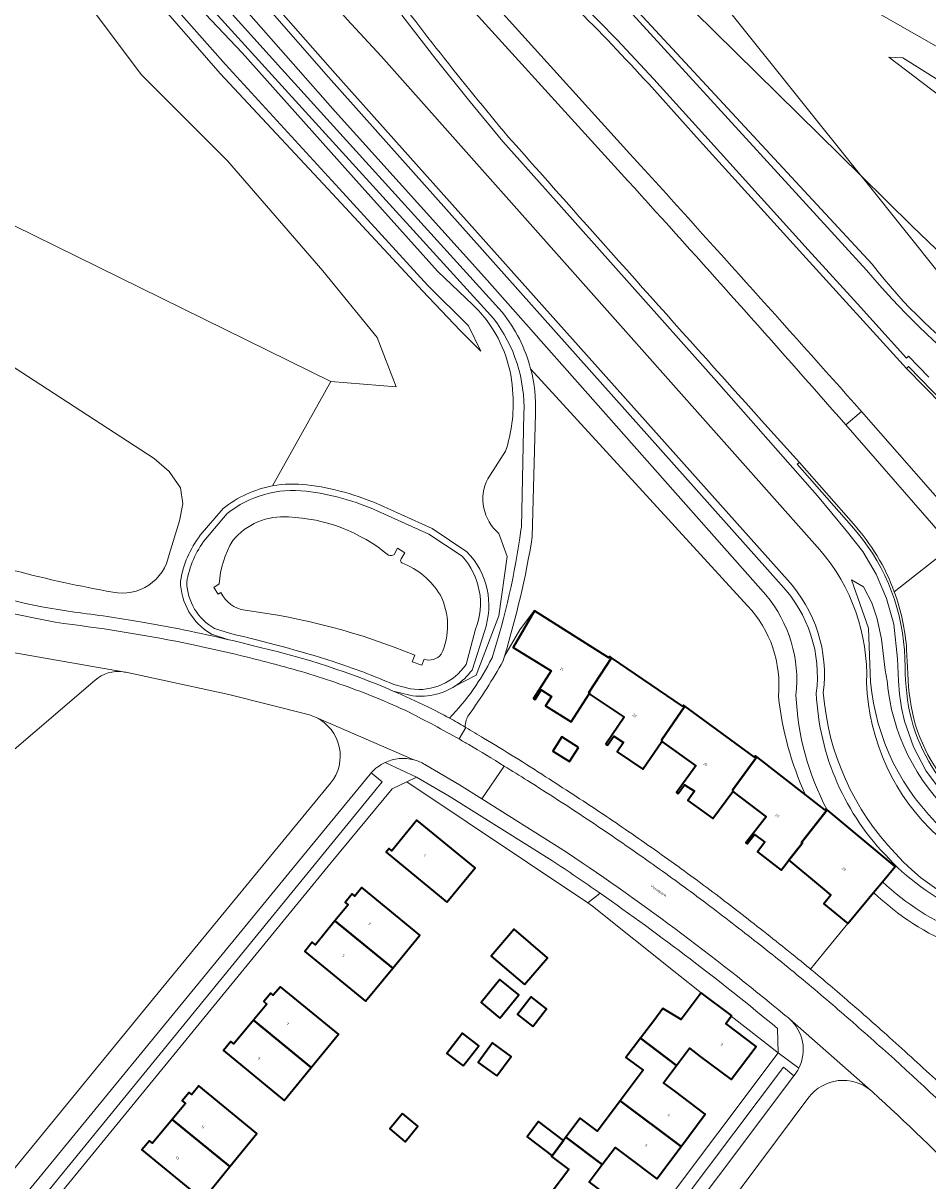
# Model space of a CAD drawing. Header units: metres. Extents: x 197700 to 204338, y 317132 to 325229.
# Tile 956 of 1056: x 198419 to 198546, y 321997 to 322159. Entities that reach past the tile are written whole.
import ezdxf
from ezdxf.enums import TextEntityAlignment as Align

# ---------------------------------------------------------------- set-up
doc = ezdxf.new("R2010")
doc.units = ezdxf.units.M
for name, color, linetype, lineweight in [('B-WE-GR-BEPLANTING_CULTUUR_BODEMBEDEKKER-GV', 90, 'Continuous', 18), ('B-WE-GR-BEPLANTING_CULTUUR_HEESTERS-GV', 90, 'Continuous', 18), ('B-WE-GR-BOS_GEMENGD-GV', 40, 'Continuous', 13), ('B-WE-GR-BOS_LOOF-GV', 40, 'Continuous', 13), ('B-WE-GR-GROENVOORZIENING-GV', 80, 'Continuous', 18), ('B-WE-GW-TALUD_KRUIN-G', 90, 'Continuous', 18), ('B-WE-IE-TERREINAFSCHEIDING_KUNSTMATIG_HEKWERK-G', 20, 'IE-TERREINAFSCHEIDING-KUNSTMATIG', 18), ('B-WE-OG-BEBOUWING-GV', 7, 'Continuous', 35), ('B-WE-OG-BEBOUWING-T18', 10, 'Continuous', 18), ('B-WE-OG-TERREIN_CULTUURSCHEIDING-GV', 7, 'Continuous', 18), ('B-WE-OG-TERREIN_ERF-GV', 7, 'Continuous', 18), ('B-WE-OG-TOPOGRAFIE-T18', 10, 'Continuous', 18), ('B-WE-OG-WATER-GV', 130, 'Continuous', 18), ('B-WE-OG-WATER_SLOOT-GV', 120, 'Continuous', 18), ('B-WE-VH-VERHARDING_ASFALT-GV', 252, 'Continuous', 18), ('B-WE-VH-VERHARDING_BETON-GV', 252, 'Continuous', 18), ('B-WE-VH-VERHARDING_BETONSTRAATSTEEN-GV', 252, 'Continuous', 18), ('B-WE-VH-VERHARDING_TEGEL-GV', 252, 'Continuous', 18)]:
    doc.layers.add(name, color=color, linetype=linetype, lineweight=lineweight)
doc.styles.add('NLCS-ISO-M200-T18', font='NLCS-ISO.ttf', dxfattribs={"height": 0.36})
doc.linetypes.add('IE-TERREINAFSCHEIDING-KUNSTMATIG', pattern='A,4,[82,NLCS.SHX,S=0.75,R=90,X=0,Y=0],4,-2', length=10)

msp = doc.modelspace()

# ---------------------------------------------------------------- linework, layer by layer
at = {"layer": 'B-WE-GR-BEPLANTING_CULTUUR_BODEMBEDEKKER-GV'}
for points in [[(198492.803, 322041.949), (198478.403, 322050.946), (198473.827, 322053.649), (198472.472, 322052.99)], [(198472.472, 322052.99), (198497.843, 322035.985), (198499.55, 322037.347)]]:
    msp.add_lwpolyline(points, dxfattribs=at)
msp.add_lwpolyline([(198499.55, 322037.347, 0.0054307), (198492.803, 322041.949)], format="xyb", dxfattribs=at)
at = {"layer": 'B-WE-GR-BEPLANTING_CULTUUR_HEESTERS-GV'}
for points in [[(198453.647, 322094.477, 0.1228486), (198446.701, 322091.293)], [(198447.263, 322090.59, -0.2015818), (198458.354, 322093.737)], [(198458.463, 322094.63, 0.0766478), (198453.647, 322094.477)], [(198458.354, 322093.737, -0.073719), (198468.419, 322090.95)], [(198468.783, 322091.773, 0.0737235), (198458.463, 322094.63)], [(198443.512, 322087.55, 0.1238209), (198440.731, 322081.111)], [(198441.619, 322080.967, -0.1237967), (198444.226, 322087.002)], [(198480.232, 322084.617, -0.2860495), (198482.091, 322074.378)], [(198483.345, 322074.076, 0.2851733), (198480.899, 322085.222)], [(198440.731, 322081.111, 0.2640568), (198445.071, 322073.7)], [(198445.513, 322074.484, -0.2639861), (198441.619, 322080.967)], [(198447.545, 322072.906, -0.0054343), (198451.883, 322071.839)], [(198462.136, 322069.857, 0.0180625), (198447.75, 322073.782)], [(198451.883, 322071.839, -0.0442116), (198470.567, 322065.714)], [(198470.646, 322066.622, 0.0224697), (198462.136, 322069.857)], [(198480.761, 322069.432, -0.2867835), (198472.994, 322066.012)], [(198479.274, 322066.435, 0.0914712), (198481.607, 322068.659)], [(198472.877, 322065.119, 0.1902917), (198479.274, 322066.435)], [(198524.413, 322018.399, 0.0208266), (198499.55, 322037.347)]]:
    msp.add_lwpolyline(points, format="xyb", dxfattribs=at)
for points in [[(198446.701, 322091.293), (198443.512, 322087.55)], [(198444.226, 322087.002), (198447.263, 322090.59)], [(198468.419, 322090.95), (198475.564, 322087.705), (198480.232, 322084.617)], [(198480.899, 322085.222), (198476.001, 322088.495), (198468.783, 322091.773)], [(198447.75, 322073.782), (198445.513, 322074.484)], [(198482.091, 322074.378), (198480.761, 322069.432)], [(198445.071, 322073.7), (198447.513, 322072.914), (198447.545, 322072.906)], [(198481.607, 322068.659), (198483.345, 322074.076)], [(198472.994, 322066.012), (198470.646, 322066.622)], [(198470.567, 322065.714), (198472.877, 322065.119)], [(198499.55, 322037.347), (198497.843, 322035.985), (198498.495, 322035.548), (198510.318, 322026.116), (198513.745, 322023.382), (198517.998, 322020.186), (198517.937, 322020.105)], [(198517.937, 322020.105), (198524.537, 322014.944), (198524.413, 322018.399)]]:
    msp.add_lwpolyline(points, dxfattribs=at)
at = {"layer": 'B-WE-GR-BOS_GEMENGD-GV'}
for points in [[(198453.647, 322094.477), (198461.816, 322109.106), (198411.357, 322133.969), (198399.774, 322139.479), (198397.982, 322136.568), (198386.737, 322142.02), (198384.029, 322143.493), (198347.468, 322168.139), (198332.886, 322178.084), (198316.845, 322188.911), (198303.303, 322198.157), (198298.791, 322194.308), (198351.605, 322153.399), (198354.187, 322151.551), (198366, 322143.942), (198385.588, 322131.74), (198437.038, 322098.306), (198439.144, 322096.501), (198440.732, 322094.231), (198441.072, 322091.961), (198440.618, 322089.578), (198439.134, 322084.872)], [(198439.134, 322084.872), (198440.618, 322089.578), (198441.072, 322091.961), (198440.732, 322094.231), (198439.144, 322096.501), (198437.038, 322098.306), (198385.588, 322131.74), (198366, 322143.942), (198354.187, 322151.551), (198351.605, 322153.399), (198298.791, 322194.308)], [(198443.512, 322087.55), (198446.701, 322091.293)], [(198447.513, 322072.914), (198445.071, 322073.7)]]:
    msp.add_lwpolyline(points, dxfattribs=at)
for points in [[(198446.701, 322091.293, -0.1228486), (198453.647, 322094.477)], [(198440.731, 322081.111, -0.1238209), (198443.512, 322087.55)], [(198404.135, 322086.67, 0.0401968), (198431.247, 322079.583)], [(198431.247, 322079.583, -0.0401968), (198404.135, 322086.67)], [(198431.247, 322079.583, 0.4183819), (198439.134, 322084.872)], [(198439.134, 322084.872, -0.4183819), (198431.247, 322079.583)], [(198407.924, 322081.194, 0.0516082), (198425.863, 322076.781)], [(198445.071, 322073.7, -0.2640568), (198440.731, 322081.111)], [(198425.863, 322076.781, -0.0113046), (198435.11, 322075.421)], [(198435.11, 322075.421, -0.0152821), (198447.513, 322072.914)]]:
    msp.add_lwpolyline(points, format="xyb", dxfattribs=at)
at = {"layer": 'B-WE-GR-BOS_LOOF-GV'}
msp.add_lwpolyline([(198483.764, 322244.082), (198482.157, 322241.313), (198477.191, 322231.778), (198473.784, 322225.237), (198472.444, 322222.97), (198470.177, 322219.933), (198468.29, 322217.732), (198498.674, 322184.338), (198533.706, 322163.574), (198573.66, 322140.723), (198631.536, 322113.277)], dxfattribs=at)
at = {"layer": 'B-WE-GR-GROENVOORZIENING-GV'}
for points in [[(198536.89, 322124.753), (198476.261, 322191.151)], [(198631.536, 322113.277), (198573.66, 322140.723), (198533.706, 322163.574), (198498.674, 322184.338), (198498.838, 322184.157), (198500, 322182.88), (198501.076, 322181.697), (198507.649, 322173.586), (198509.406, 322171.389), (198536.09, 322138.018), (198543.311, 322130.898), (198557.969, 322116.838)], [(198496.67, 322162.435), (198501.953, 322157.041), (198504.53, 322154.282), (198507.108, 322151.524), (198514.245, 322143.606), (198528.742, 322127.595), (198535.633, 322120.002), (198542.525, 322112.41), (198542.787, 322112.694), (198545.662, 322109.731)], [(198545.662, 322109.731), (198542.787, 322112.694), (198542.525, 322112.41), (198535.633, 322120.002), (198528.742, 322127.595), (198514.245, 322143.606), (198507.108, 322151.524), (198504.53, 322154.282), (198501.953, 322157.041), (198496.67, 322162.435)], [(198557.924, 322140.988), (198540.035, 322154.624), (198542.002, 322154.524), (198555.041, 322146.353)], [(198555.041, 322146.353), (198542.002, 322154.524), (198540.035, 322154.624), (198557.924, 322140.988)], [(198506.369, 322150.85), (198513.503, 322142.936), (198528.001, 322126.923), (198542.519, 322110.929), (198542.805, 322111.239), (198547.806, 322106.084)], [(198557.969, 322116.838), (198543.311, 322130.898), (198536.09, 322138.018), (198536.928, 322136.97), (198563.072, 322104.276)], [(198539.78, 322067.158), (198539.515, 322068.617), (198539.024, 322072.966), (198538.419, 322075.816), (198538.046, 322076.953), (198537.674, 322078.091), (198536.489, 322080.322), (198534.798, 322081.329), (198537.2, 322074.534), (198537.486, 322066.973)]]:
    msp.add_lwpolyline(points, dxfattribs=at)
for points in [[(198485.06, 322172.104, -0.0234711), (198506.369, 322150.85)], [(198552.45, 322109.648, -0.0511005), (198536.89, 322124.753)], [(198537.486, 322066.973, 0.1866832), (198547.707, 322046.259)], [(198549.209, 322048.069, -0.186674), (198539.78, 322067.158)]]:
    msp.add_lwpolyline(points, format="xyb", dxfattribs=at)
at = {"layer": 'B-WE-GW-TALUD_KRUIN-G'}
for points in [[(198481.72, 322119.88), (198476.753, 322124.615), (198464.985, 322137.735), (198449.38, 322155.196), (198433.034, 322172.498), (198423.446, 322182.692), (198408.356, 322198.901), (198402.999, 322203.226)], [(198537.688, 322125.576), (198472.771, 322195.681)], [(198480.553, 322192.776), (198536.09, 322138.018)], [(198439.068, 322178.492), (198440.808, 322176.461), (198449.141, 322167.535), (198453.422, 322162.542), (198462.405, 322152.324), (198525.828, 322081.307)], [(198483.805, 322095.485), (198486.31, 322099.372)], [(198479.274, 322066.435), (198482.172, 322067.917), (198485.372, 322076.24), (198486.513, 322084.57), (198485.378, 322087.81)]]:
    msp.add_lwpolyline(points, dxfattribs=at)
for points in [[(198553.219, 322110.587, -0.0730004), (198537.688, 322125.576)], [(198483.806, 322117.499, 0.0435964), (198481.72, 322119.88)], [(198487.322, 322107.329, 0.1510012), (198483.806, 322117.499)], [(198486.31, 322099.372, 0.0972816), (198487.322, 322107.329)], [(198485.378, 322087.81, -0.3476046), (198483.805, 322095.485)], [(198525.828, 322081.307, -0.2219305), (198530.847, 322065.506)], [(198530.847, 322065.506, 0.173586), (198540.963, 322042.912)], [(198540.963, 322042.912, 0.2182237), (198563.852, 322032.981)]]:
    msp.add_lwpolyline(points, format="xyb", dxfattribs=at)
at = {"layer": 'B-WE-IE-TERREINAFSCHEIDING_KUNSTMATIG_HEKWERK-G'}
msp.add_lwpolyline([(198476.261, 322191.151), (198536.89, 322124.753)], dxfattribs=at)
msp.add_lwpolyline([(198536.89, 322124.753, 0.0511005), (198552.45, 322109.648)], format="xyb", dxfattribs=at)
at = {"layer": 'B-WE-OG-BEBOUWING-GV'}
for points in [[(198498.045, 322065.336), (198498.098, 322065.419), (198497.985, 322065.491), (198501.135, 322070.389), (198500.921, 322070.535), (198500.784, 322070.353), (198490.371, 322076.979), (198487.356, 322071.808), (198492.683, 322068.539), (198490.229, 322064.675), (198490.457, 322064.533), (198491.308, 322065.87), (198492.724, 322064.965), (198491.883, 322063.641), (198495.515, 322061.371)], [(198498.098, 322065.419), (198498.045, 322065.336), (198502.914, 322062.04), (198500.385, 322058.236), (198500.589, 322058.098), (198501.48, 322059.403), (198502.83, 322058.498), (198501.956, 322057.176), (198505.547, 322054.753), (198508.206, 322058.633), (198508.272, 322058.73), (198508.165, 322058.803), (198511.444, 322063.601), (198511.241, 322063.749), (198511.11, 322063.579), (198501.135, 322070.389), (198497.985, 322065.491)], [(198508.272, 322058.73), (198508.206, 322058.633), (198512.967, 322055.204), (198510.275, 322051.495), (198510.501, 322051.333), (198511.41, 322052.564), (198512.779, 322051.652), (198511.846, 322050.368), (198515.374, 322047.839), (198518.166, 322051.624), (198518.228, 322051.709), (198518.102, 322051.802), (198521.538, 322056.494), (198521.358, 322056.635), (198521.221, 322056.458), (198511.444, 322063.601), (198508.165, 322058.803)], [(198496.509, 322057.775), (198494.172, 322059.267), (198492.917, 322057.299), (198495.254, 322055.808)], [(198528.322, 322051.18), (198521.538, 322056.494), (198518.102, 322051.802), (198518.228, 322051.709), (198518.166, 322051.624), (198522.823, 322048.077), (198519.997, 322044.439), (198520.195, 322044.285), (198521.224, 322045.61), (198522.646, 322044.506), (198521.617, 322043.181), (198524.928, 322040.609), (198525.262, 322041.029), (198526.021, 322041.984), (198527.853, 322044.29), (198527.925, 322044.38), (198527.793, 322044.484), (198531.368, 322049.059), (198531.186, 322049.211), (198531.043, 322049.049)], [(198534.265, 322033.086), (198537.904, 322037.457), (198539.135, 322038.935), (198540.929, 322041.089), (198531.368, 322049.059), (198527.793, 322044.484), (198527.925, 322044.38), (198527.853, 322044.29), (198526.021, 322041.984), (198530.449, 322038.278), (198531.896, 322037.067), (198530.902, 322035.869)], [(198478.086, 322036.113), (198482.03, 322040.924), (198473.881, 322047.603), (198470.353, 322043.313), (198469.997, 322043.603), (198469.584, 322043.11)], [(198470.485, 322026.841), (198474.294, 322031.481), (198466.152, 322038.16), (198465.159, 322036.944), (198464.786, 322037.258), (198463.812, 322036.065), (198464.255, 322035.717), (198462.394, 322033.457)], [(198470.485, 322026.841), (198462.394, 322033.457), (198459.647, 322030.123), (198459.218, 322030.465), (198458.171, 322029.182), (198466.677, 322022.201)], [(198488.979, 322024.535), (198492.188, 322028.303), (198487.504, 322032.291), (198484.296, 322028.523)], [(198459.064, 322012.927), (198462.865, 322017.567), (198454.735, 322024.244), (198453.727, 322023.041), (198453.381, 322023.33), (198452.41, 322022.145), (198452.851, 322021.786), (198450.984, 322019.533)], [(198485.526, 322019.846), (198488.174, 322023.112), (198485.514, 322025.27), (198482.866, 322022.004)], [(198490.127, 322018.669), (198492.057, 322021.161), (198489.913, 322022.822), (198487.983, 322020.33)], [(198517.937, 322020.105), (198517.998, 322020.186), (198513.745, 322023.382), (198510.921, 322019.626), (198508.371, 322021.162), (198507.084, 322019.458), (198505.229, 322017.002), (198510.264, 322013.202), (198512.083, 322015.613), (198513.608, 322014.466), (198517.942, 322011.208), (198521.439, 322015.861), (198517.163, 322019.075)], [(198459.064, 322012.927), (198450.984, 322019.533), (198448.229, 322016.206), (198447.806, 322016.551), (198446.756, 322015.277), (198455.262, 322008.286)], [(198480.367, 322013.13), (198482.549, 322015.94), (198480.279, 322017.703), (198478.097, 322014.893)], [(198485.094, 322011.733), (198487.071, 322014.46), (198484.461, 322016.352), (198482.484, 322013.624)], [(198510.264, 322013.202), (198505.229, 322017.002), (198503.184, 322014.295), (198505.599, 322012.519), (198502.373, 322008.217), (198510.913, 322001.844), (198514.301, 322006.384), (198509.978, 322009.627), (198508.438, 322010.782)], [(198439.566, 322005.618), (198447.652, 321999.007), (198451.451, 322003.648), (198443.322, 322010.321), (198442.336, 322009.108), (198441.973, 322009.403), (198440.995, 322008.221), (198441.424, 322007.862)], [(198510.913, 322001.844), (198502.373, 322008.217), (198499.184, 322003.967), (198496.77, 322005.781), (198494.771, 322003.121), (198499.851, 321999.287), (198501.674, 322001.702), (198503.164, 322000.582), (198507.525, 321997.304)], [(198471.84, 322006.463), (198470.06, 322004.292), (198472.239, 322002.506), (198474.019, 322004.677)], [(198439.566, 322005.618), (198436.805, 322002.284), (198436.391, 322002.628), (198435.336, 322001.347), (198443.852, 321994.366), (198447.652, 321999.007)], [(198492.83, 322000.537), (198494.449, 322002.693), (198490.934, 322005.333), (198489.315, 322003.178)], [(198491.958, 321994.335), (198500.466, 321987.936), (198503.884, 321992.48), (198499.535, 321995.742), (198498.028, 321996.872), (198499.851, 321999.287), (198494.771, 322003.121), (198494.449, 322002.693), (198492.83, 322000.537), (198492.763, 322000.448), (198495.186, 321998.625)]]:
    msp.add_lwpolyline(points, close=True, dxfattribs=at)
at = {"layer": 'B-WE-OG-TERREIN_CULTUURSCHEIDING-GV'}
for points in [[(198266.581, 322398.136), (198348.031, 322308.44), (198445.958, 322200.599), (198448.583, 322197.707), (198503.45, 322137.286)], [(198503.744, 322141.065), (198450.731, 322199.656), (198448.112, 322202.551), (198421.55, 322231.907), (198350.259, 322310.462), (198295.377, 322370.935)], [(198359.374, 322235.467), (198360.065, 322234.527), (198354.662, 322230.587), (198354.593, 322230.536), (198366.349, 322212.787), (198370.25, 322206.813), (198335.797, 322183.515), (198329.281, 322188.035), (198325.774, 322185.693), (198337.572, 322178.553), (198378.809, 322149.451), (198399.774, 322139.479), (198411.357, 322133.969), (198461.816, 322109.106), (198470.992, 322108.383), (198468.302, 322115.275), (198460.713, 322124.645), (198447.325, 322140.085), (198435.263, 322152.121), (198421.429, 322170.614), (198396.971, 322200.609)], [(198396.971, 322200.609), (198421.429, 322170.614), (198435.263, 322152.121), (198447.325, 322140.085), (198460.713, 322124.645), (198468.302, 322115.275), (198470.992, 322108.383), (198461.816, 322109.106), (198453.647, 322094.477)], [(198472.771, 322195.681), (198537.688, 322125.576)], [(198537.688, 322125.576), (198472.771, 322195.681)], [(198563.072, 322104.276), (198536.928, 322136.97), (198536.09, 322138.018), (198480.553, 322192.776)], [(198480.553, 322192.776), (198536.09, 322138.018), (198509.406, 322171.389)], [(198476.261, 322191.151), (198536.89, 322124.753)], [(198484.644, 322117.933), (198428.086, 322180.193)], [(198429.887, 322180.748), (198454.913, 322152.99), (198485.817, 322118.855)], [(198439.068, 322178.492), (198440.808, 322176.461), (198449.141, 322167.535), (198453.422, 322162.542), (198462.405, 322152.324), (198525.828, 322081.307)], [(198524.93, 322080.612), (198461.495, 322151.806), (198452.953, 322161.57), (198448.424, 322166.577), (198439.846, 322175.389), (198440.808, 322176.461), (198439.068, 322178.492)], [(198447.04, 322179.599), (198464.097, 322159.875), (198468.878, 322154.771), (198530.37, 322085.508)], [(198530.37, 322085.508), (198468.878, 322154.771), (198464.097, 322159.875), (198447.04, 322179.599)], [(198525.828, 322081.307), (198462.405, 322152.324), (198453.422, 322162.542), (198449.141, 322167.535), (198440.808, 322176.461), (198439.846, 322175.389), (198448.424, 322166.577), (198452.953, 322161.57), (198461.495, 322151.806), (198524.93, 322080.612)], [(198522.813, 322079.203), (198483.35, 322123.778), (198462.421, 322146.968), (198449.597, 322161.543), (198437.249, 322175.531), (198437.79, 322176.063)], [(198437.79, 322176.063), (198437.249, 322175.531), (198449.597, 322161.543), (198462.421, 322146.968), (198483.35, 322123.778), (198522.813, 322079.203)], [(198430.956, 322171.788), (198447.065, 322153.577), (198463.002, 322136.187), (198475.394, 322122.579), (198481.116, 322116.928), (198482.818, 322113.399), (198479.946, 322116.263), (198474.674, 322121.85), (198462.035, 322135.438), (198446.282, 322152.298), (198429.993, 322171.057)], [(198429.993, 322171.057), (198446.282, 322152.298), (198462.035, 322135.438), (198474.674, 322121.85), (198479.946, 322116.263), (198482.818, 322113.399), (198481.116, 322116.928), (198475.394, 322122.579), (198463.002, 322136.187), (198447.065, 322153.577), (198430.956, 322171.788)], [(198481.72, 322119.88), (198476.753, 322124.615), (198464.985, 322137.735), (198449.38, 322155.196), (198433.034, 322172.498)], [(198433.034, 322172.498), (198449.38, 322155.196), (198464.985, 322137.735), (198476.753, 322124.615), (198481.72, 322119.88)], [(198548.713, 322049.881), (198545.283, 322054.487), (198543.488, 322057.87), (198542.226, 322061.485), (198541.83, 322063.371), (198541.69, 322064.313), (198541.549, 322065.254), (198541.379, 322067.149), (198541.27, 322070.233), (198540.714, 322075.097), (198539.723, 322078.68), (198538.266, 322082.1), (198536.368, 322085.296), (198534.062, 322088.216), (198530.051, 322093.068), (198515.524, 322109.6), (198503.663, 322122.857), (198491.839, 322136.146), (198485.935, 322142.798), (198481.107, 322148.637), (198476.39, 322154.533), (198471.768, 322160.504)], [(198471.768, 322160.504), (198476.39, 322154.533), (198481.107, 322148.637), (198485.935, 322142.798), (198491.839, 322136.146), (198503.663, 322122.857), (198515.524, 322109.6), (198530.051, 322093.068), (198534.062, 322088.216), (198536.368, 322085.296), (198538.266, 322082.1), (198539.723, 322078.68), (198540.714, 322075.097), (198541.27, 322070.233), (198541.379, 322067.149), (198541.549, 322065.254), (198541.69, 322064.313), (198541.83, 322063.371), (198542.226, 322061.485), (198543.488, 322057.87), (198545.283, 322054.487), (198548.713, 322049.881)], [(198520.223, 322077.681), (198489.825, 322110.918)], [(198489.825, 322110.918), (198520.223, 322077.681)], [(198488.464, 322088.308), (198488.521, 322088.698), (198488.887, 322104.636)], [(198490.509, 322104.626), (198490.058, 322087.345)], [(198534.806, 322088.884), (198527.193, 322097.527), (198527.522, 322097.772), (198522.206, 322103.648)], [(198534.008, 322103.05), (198536.226, 322104.909)], [(198483.805, 322095.485), (198486.31, 322099.372)], [(198486.31, 322099.372), (198483.805, 322095.485)], [(198468.783, 322091.773), (198476.001, 322088.495), (198480.899, 322085.222)], [(198479.274, 322066.435), (198482.172, 322067.917), (198485.372, 322076.24), (198486.513, 322084.57), (198485.378, 322087.81)], [(198485.378, 322087.81), (198486.513, 322084.57), (198485.372, 322076.24), (198482.172, 322067.917), (198479.274, 322066.435)], [(198537.486, 322066.973), (198537.2, 322074.534), (198534.798, 322081.329), (198536.489, 322080.322), (198537.674, 322078.091), (198538.046, 322076.953), (198538.419, 322075.816), (198539.024, 322072.966), (198539.515, 322068.617), (198539.78, 322067.158)], [(198486.166, 322070.623), (198488.326, 322074.3), (198490.245, 322076.874), (198490.371, 322076.979), (198500.784, 322070.353), (198500.921, 322070.535), (198501.135, 322070.389), (198511.11, 322063.579), (198511.241, 322063.749), (198511.444, 322063.601), (198521.221, 322056.458), (198521.358, 322056.635), (198521.538, 322056.494), (198528.322, 322051.18)], [(198483.345, 322074.076), (198481.607, 322068.659)], [(198542.319, 322069.073), (198542.22, 322071.47)], [(198458.808, 322062.358), (198447.525, 322065.243), (198433.064, 322068.34)], [(198428.765, 322067.248), (198386.747, 322031.266), (198382.136, 322027.284)], [(198472.877, 322065.119), (198470.567, 322065.714)], [(198412.937, 321993.287), (198436.933, 322022.566), (198461.768, 322052.791)], [(198528.322, 322051.18), (198531.043, 322049.049), (198531.186, 322049.211), (198531.368, 322049.059)], [(198531.368, 322049.059), (198540.929, 322041.089), (198539.135, 322038.935)], [(198539.135, 322038.935), (198537.904, 322037.457)], [(198537.904, 322037.457), (198534.265, 322033.086), (198530.897, 322028.959), (198529.062, 322026.71)], [(198528.84, 322008.733), (198512.462, 321986.837)]]:
    msp.add_lwpolyline(points, dxfattribs=at)
for points in [[(198486.684, 322143.461, -0.0161615), (198468.045, 322167.148)], [(198522.206, 322103.648, -0.0020047), (198486.684, 322143.461)], [(198536.226, 322104.909, 0.0026518), (198503.744, 322141.065)], [(198503.45, 322137.286, -0.0038582), (198534.008, 322103.05)], [(198536.89, 322124.753, 0.0511005), (198552.45, 322109.648)], [(198537.688, 322125.576, 0.0730004), (198553.219, 322110.587)], [(198553.219, 322110.587, -0.0730004), (198537.688, 322125.576)], [(198483.806, 322117.499, 0.0435964), (198481.72, 322119.88)], [(198481.72, 322119.88, -0.0435964), (198483.806, 322117.499)], [(198485.817, 322118.855, -0.1054734), (198489.825, 322110.918)], [(198487.322, 322107.329, 0.1510012), (198483.806, 322117.499)], [(198483.806, 322117.499, -0.1510012), (198487.322, 322107.329)], [(198488.887, 322104.636, 0.172703), (198484.644, 322117.933)], [(198489.825, 322110.918, -0.0746794), (198490.509, 322104.626)], [(198486.31, 322099.372, 0.0972816), (198487.322, 322107.329)], [(198487.322, 322107.329, -0.0972816), (198486.31, 322099.372)], [(198485.378, 322087.81, -0.3476046), (198483.805, 322095.485)], [(198483.805, 322095.485, 0.3476046), (198485.378, 322087.81)], [(198453.647, 322094.477, -0.0766478), (198458.463, 322094.63)], [(198458.463, 322094.63, -0.0737235), (198468.783, 322091.773)], [(198542.22, 322071.47, 0.1677952), (198534.806, 322088.884)], [(198484.413, 322070.371, 0.0433604), (198488.464, 322088.308)], [(198490.058, 322087.345, -0.0330305), (198486.166, 322070.623)], [(198480.899, 322085.222, -0.2851733), (198483.345, 322074.076)], [(198530.37, 322085.508, -0.1888538), (198536.92, 322066.901)], [(198536.92, 322066.901, 0.1888538), (198530.37, 322085.508)], [(198530.847, 322065.506, 0.2219305), (198525.828, 322081.307)], [(198525.828, 322081.307, -0.2219305), (198530.847, 322065.506)], [(198527.018, 322065.127, 0.2026272), (198522.813, 322079.203)], [(198522.813, 322079.203, -0.2026272), (198527.018, 322065.127)], [(198524.93, 322080.612, -0.225702), (198529.864, 322065.401)], [(198529.864, 322065.401, 0.225702), (198524.93, 322080.612)], [(198524.548, 322064.941, 0.2172056), (198520.223, 322077.681)], [(198520.223, 322077.681, -0.2172056), (198524.548, 322064.941)], [(198478.444, 322061.908, 0.0754576), (198484.413, 322070.371)], [(198432.697, 322068.404, 0.2141716), (198428.765, 322067.248)], [(198433.064, 322068.34, 0.0216162), (198432.697, 322068.404)], [(198481.607, 322068.659, -0.0914712), (198479.274, 322066.435)], [(198543.192, 322061.742, -0.0585172), (198542.319, 322069.073)], [(198479.274, 322066.435, -0.1902917), (198472.877, 322065.119)], [(198536.92, 322066.901, 0.2015589), (198546.939, 322045.303)], [(198546.939, 322045.303, -0.2015589), (198536.92, 322066.901)], [(198547.707, 322046.259, -0.1866832), (198537.486, 322066.973)], [(198539.78, 322067.158, 0.186674), (198549.209, 322048.069)], [(198470.567, 322065.714, -0.0118853), (198475.404, 322063.501)], [(198528.322, 322051.18, -0.0783014), (198524.548, 322064.941)], [(198524.548, 322064.941, 0.0783014), (198528.322, 322051.18)], [(198531.368, 322049.059, -0.1108655), (198527.018, 322065.127)], [(198527.018, 322065.127, 0.1108655), (198531.368, 322049.059)], [(198529.864, 322065.401, 0.1864035), (198540.078, 322042.174)], [(198540.078, 322042.174, -0.1864035), (198529.864, 322065.401)], [(198540.963, 322042.912, -0.173586), (198530.847, 322065.506)], [(198530.847, 322065.506, 0.173586), (198540.963, 322042.912)], [(198475.404, 322063.501, -0.0093529), (198478.444, 322061.908)], [(198459.767, 322061.988, 0.0426739), (198458.808, 322062.358)], [(198461.768, 322052.791, 0.4843456), (198459.767, 322061.988)], [(198550.942, 322049.49, -0.1532837), (198543.192, 322061.742)], [(198540.078, 322042.174, 0.2093792), (198563.897, 322032.075)], [(198563.897, 322032.075, -0.2093792), (198540.078, 322042.174)], [(198563.852, 322032.981, -0.2182237), (198540.963, 322042.912)], [(198540.963, 322042.912, 0.2182237), (198563.852, 322032.981)], [(198563.313, 322028.81, -0.1763175), (198539.135, 322038.935)], [(198539.135, 322038.935, 0.1763175), (198563.313, 322028.81)], [(198563.168, 322027.021, -0.1866795), (198537.904, 322037.457)], [(198537.904, 322037.457, 0.1866795), (198563.168, 322027.021)], [(198529.062, 322026.71, -0.0058705), (198534.497, 322022.092)], [(198534.497, 322022.092, -0.0056277), (198540.998, 322016.346)], [(198540.998, 322016.346, -0.0049539), (198547.837, 322010.062)], [(198537.454, 322009.747, 0.4239354), (198528.84, 322008.733)], [(198537.756, 322009.483, 0.0168824), (198537.454, 322009.747)], [(198551.439, 321996.31, 0.0118451), (198537.756, 322009.483)]]:
    msp.add_lwpolyline(points, format="xyb", dxfattribs=at)
at = {"layer": 'B-WE-OG-TERREIN_ERF-GV'}
for points in [[(198529.062, 322026.71), (198530.897, 322028.959), (198534.265, 322033.086), (198530.902, 322035.869), (198531.896, 322037.067), (198530.449, 322038.278), (198526.021, 322041.984), (198525.262, 322041.029), (198524.928, 322040.609), (198521.617, 322043.181), (198522.646, 322044.506), (198521.224, 322045.61), (198520.195, 322044.285), (198519.997, 322044.439), (198522.823, 322048.077), (198518.166, 322051.624), (198515.374, 322047.839), (198511.846, 322050.368), (198512.779, 322051.652), (198511.41, 322052.564), (198510.501, 322051.333), (198510.275, 322051.495), (198512.967, 322055.204), (198508.206, 322058.633), (198505.547, 322054.753), (198501.956, 322057.176), (198502.83, 322058.498), (198501.48, 322059.403), (198500.589, 322058.098), (198500.385, 322058.236), (198502.914, 322062.04), (198498.045, 322065.336), (198495.515, 322061.371), (198491.883, 322063.641), (198492.724, 322064.965), (198491.308, 322065.87), (198490.457, 322064.533), (198490.229, 322064.675), (198492.683, 322068.539), (198487.356, 322071.808), (198490.371, 322076.979), (198490.245, 322076.874), (198488.326, 322074.3), (198486.166, 322070.623), (198485.955, 322069.936)], [(198480.644, 322060.66), (198480.733, 322060.608)], [(198491.958, 321994.335), (198495.186, 321998.625), (198492.763, 322000.448), (198492.83, 322000.537), (198489.315, 322003.178), (198490.934, 322005.333), (198494.449, 322002.693), (198494.771, 322003.121), (198496.77, 322005.781), (198499.184, 322003.967), (198502.373, 322008.217), (198505.599, 322012.519), (198503.184, 322014.295), (198505.229, 322017.002), (198507.084, 322019.458), (198508.371, 322021.162), (198510.921, 322019.626), (198513.745, 322023.382), (198510.318, 322026.116), (198498.495, 322035.548), (198497.843, 322035.985), (198472.472, 322052.99), (198470.401, 322051.984), (198461.877, 322041.639), (198421.703, 321992.594)], [(198456.736, 321924.639), (198524.537, 322014.944), (198517.937, 322020.105), (198517.163, 322019.075), (198521.439, 322015.861), (198517.942, 322011.208), (198513.608, 322014.466), (198512.083, 322015.613), (198510.264, 322013.202), (198508.438, 322010.782), (198509.978, 322009.627), (198514.301, 322006.384), (198510.913, 322001.844), (198507.525, 321997.304), (198503.164, 322000.582), (198501.674, 322001.702), (198499.851, 321999.287), (198498.028, 321996.872)]]:
    msp.add_lwpolyline(points, dxfattribs=at)
for points in [[(198485.955, 322069.936, -0.0303588), (198481.138, 322062.356)], [(198480.793, 322061.64, 0.0826053), (198480.644, 322060.66)], [(198481.138, 322062.356, 0.0663818), (198480.793, 322061.64)], [(198480.733, 322060.608, -0.0080582), (198483.225, 322059.091)], [(198483.225, 322059.091, -0.0113293), (198491.919, 322053.689)], [(198491.919, 322053.689, -0.0050356), (198499.537, 322048.728)], [(198499.537, 322048.728, -0.0061796), (198506.714, 322043.794)], [(198506.714, 322043.794, -0.0058903), (198514.121, 322038.444)], [(198514.121, 322038.444, -0.0065297), (198520.71, 322033.395)], [(198520.71, 322033.395, -0.0046684), (198527.725, 322027.813)], [(198527.725, 322027.813, -0.0013907), (198529.062, 322026.71)]]:
    msp.add_lwpolyline(points, format="xyb", dxfattribs=at)
for points in [[(198496.509, 322057.775), (198495.254, 322055.808), (198492.917, 322057.299), (198494.172, 322059.267)], [(198473.881, 322047.603), (198482.03, 322040.924), (198478.086, 322036.113), (198469.584, 322043.11), (198469.997, 322043.603), (198470.353, 322043.313)], [(198459.218, 322030.465), (198459.647, 322030.123), (198462.394, 322033.457), (198464.255, 322035.717), (198463.812, 322036.065), (198464.786, 322037.258), (198465.159, 322036.944), (198466.152, 322038.16), (198474.294, 322031.481), (198470.485, 322026.841), (198466.677, 322022.201), (198458.171, 322029.182)], [(198492.188, 322028.303), (198488.979, 322024.535), (198484.296, 322028.523), (198487.504, 322032.291)], [(198447.806, 322016.551), (198448.229, 322016.206), (198450.984, 322019.533), (198452.851, 322021.786), (198452.41, 322022.145), (198453.381, 322023.33), (198453.727, 322023.041), (198454.735, 322024.244), (198462.865, 322017.567), (198459.064, 322012.927), (198455.262, 322008.286), (198446.756, 322015.277)], [(198485.526, 322019.846), (198482.866, 322022.004), (198485.514, 322025.27), (198488.174, 322023.112)], [(198492.057, 322021.161), (198490.127, 322018.669), (198487.983, 322020.33), (198489.913, 322022.822)], [(198480.367, 322013.13), (198478.097, 322014.893), (198480.279, 322017.703), (198482.549, 322015.94)], [(198485.094, 322011.733), (198482.484, 322013.624), (198484.461, 322016.352), (198487.071, 322014.46)], [(198447.652, 321999.007), (198443.852, 321994.366), (198435.336, 322001.347), (198436.391, 322002.628), (198436.805, 322002.284), (198439.566, 322005.618), (198441.424, 322007.862), (198440.995, 322008.221), (198441.973, 322009.403), (198442.336, 322009.108), (198443.322, 322010.321), (198451.451, 322003.648)], [(198471.84, 322006.463), (198474.019, 322004.677), (198472.239, 322002.506), (198470.06, 322004.292)]]:
    msp.add_lwpolyline(points, close=True, dxfattribs=at)
at = {"layer": 'B-WE-OG-WATER-GV'}
for points in [[(198455.891, 322090.13, 0.2422621), (198448.064, 322086.827)], [(198469.91, 322084.75, 0.1633251), (198455.891, 322090.13)], [(198448.064, 322086.827, 0.1128479), (198446.142, 322080.73)], [(198470.67, 322084.864, -0.2558263), (198469.91, 322084.75)], [(198471.77, 322083.694, -0.4648447), (198471.685, 322084.252)], [(198477.168, 322079.151, 0.1676518), (198471.77, 322083.694)], [(198446.403, 322079.541, 0.2549674), (198449.794, 322077.043)], [(198477.287, 322070.868, 0.2290126), (198477.168, 322079.151)], [(198449.794, 322077.043, -0.0670687), (198473.565, 322070.726)], [(198474.875, 322070.165, 0.3140966), (198477.287, 322070.868)]]:
    msp.add_lwpolyline(points, format="xyb", dxfattribs=at)
for points in [[(198471.685, 322084.252), (198472.201, 322085.108), (198471.168, 322085.731), (198470.67, 322084.864)], [(198446.142, 322080.73), (198445.396, 322080.22), (198446.033, 322079.288), (198446.403, 322079.541)], [(198473.565, 322070.726), (198473.226, 322069.823), (198474.559, 322069.323), (198474.875, 322070.165)]]:
    msp.add_lwpolyline(points, dxfattribs=at)
at = {"layer": 'B-WE-OG-WATER_SLOOT-GV'}
for points in [[(198458.354, 322093.737, 0.2015818), (198447.263, 322090.59)], [(198468.419, 322090.95, 0.073719), (198458.354, 322093.737)], [(198448.064, 322086.827, -0.2422621), (198455.891, 322090.13)], [(198455.891, 322090.13, -0.1633251), (198469.91, 322084.75)], [(198444.226, 322087.002, 0.1237967), (198441.619, 322080.967)], [(198446.142, 322080.73, -0.1128479), (198448.064, 322086.827)], [(198469.91, 322084.75, 0.2558263), (198470.67, 322084.864)], [(198471.685, 322084.252, 0.4648447), (198471.77, 322083.694)], [(198482.091, 322074.378, 0.2860495), (198480.232, 322084.617)], [(198471.77, 322083.694, -0.1676518), (198477.168, 322079.151)], [(198441.619, 322080.967, 0.2639861), (198445.513, 322074.484)], [(198449.794, 322077.043, -0.2549674), (198446.403, 322079.541)], [(198477.168, 322079.151, -0.2290126), (198477.287, 322070.868)], [(198473.565, 322070.726, 0.0670687), (198449.794, 322077.043)], [(198447.75, 322073.782, -0.0180625), (198462.136, 322069.857)], [(198462.136, 322069.857, -0.0224697), (198470.646, 322066.622)], [(198472.994, 322066.012, 0.2867835), (198480.761, 322069.432)], [(198477.287, 322070.868, -0.3140966), (198474.875, 322070.165)]]:
    msp.add_lwpolyline(points, format="xyb", dxfattribs=at)
for points in [[(198447.263, 322090.59), (198444.226, 322087.002)], [(198480.232, 322084.617), (198475.564, 322087.705), (198468.419, 322090.95)], [(198470.67, 322084.864), (198471.168, 322085.731)], [(198471.168, 322085.731), (198472.201, 322085.108), (198471.685, 322084.252)], [(198446.403, 322079.541), (198446.033, 322079.288), (198445.396, 322080.22), (198446.142, 322080.73)], [(198445.513, 322074.484), (198447.75, 322073.782)], [(198480.761, 322069.432), (198482.091, 322074.378)], [(198474.875, 322070.165), (198474.559, 322069.323), (198473.226, 322069.823), (198473.565, 322070.726)], [(198470.646, 322066.622), (198472.994, 322066.012)]]:
    msp.add_lwpolyline(points, dxfattribs=at)
at = {"layer": 'B-WE-VH-VERHARDING_ASFALT-GV'}
for points in [[(198470.276, 322186.247), (198454.739, 322203.293), (198452.111, 322206.176), (198425.934, 322234.895), (198354.147, 322313.99), (198350.259, 322310.462), (198421.55, 322231.907), (198448.112, 322202.551), (198450.731, 322199.656), (198503.744, 322141.065)], [(198503.45, 322137.286), (198448.583, 322197.707), (198445.958, 322200.599), (198348.031, 322308.44), (198344.095, 322304.865), (198437.946, 322201.58), (198442.046, 322197.053), (198444.67, 322194.157), (198453.643, 322184.251)], [(198428.086, 322180.193), (198484.644, 322117.933)], [(198485.817, 322118.855), (198454.913, 322152.99), (198429.887, 322180.748)], [(198547.511, 322105.845), (198542.519, 322110.929), (198528.001, 322126.923), (198513.503, 322142.936), (198506.369, 322150.85)], [(198488.887, 322104.636), (198488.521, 322088.698), (198488.464, 322088.308)], [(198490.058, 322087.345), (198490.509, 322104.626)], [(198522.206, 322103.648), (198527.522, 322097.772), (198535.074, 322089.138)], [(198536.226, 322104.909), (198551.214, 322087.794), (198556.386, 322091.844)], [(198540.804, 322079.643), (198548.875, 322085.963), (198534.008, 322103.05)], [(198556.386, 322091.844), (198551.214, 322087.794), (198552.665, 322086.137), (198550.397, 322084.213), (198548.875, 322085.963), (198540.804, 322079.643)], [(198432.697, 322068.404), (198414.246, 322071.638)], [(198414.246, 322071.638), (198432.697, 322068.404)], [(198443.973, 322071.852), (198443.415, 322071.994)], [(198542.534, 322071.482), (198542.654, 322069.043)], [(198485.955, 322069.936), (198486.166, 322070.623)], [(198433.064, 322068.34), (198447.525, 322065.243), (198458.808, 322062.358)], [(198382.136, 322027.284), (198386.747, 322031.266), (198428.765, 322067.248)], [(198473.427, 322056.067), (198459.767, 322061.988)], [(198459.767, 322061.988), (198473.427, 322056.067)], [(198475.012, 322055.411), (198479.826, 322052.55), (198482.981, 322050.574), (198486.117, 322055.187)], [(198486.117, 322055.187), (198482.981, 322050.574), (198493.975, 322043.688)], [(198408.065, 321981.824), (198457.818, 322042.504), (198467.33, 322054.067), (198467.471, 322054.233)], [(198461.768, 322052.791), (198436.933, 322022.566), (198412.937, 321993.287)], [(198537.454, 322009.747), (198526.11, 322019.742)], [(198526.11, 322019.742), (198537.454, 322009.747)], [(198526.729, 322011.725), (198463.627, 321927.67), (198464.273, 321927.038), (198473.42, 321918.077), (198473.901, 321917.567), (198554.386, 321985.019)], [(198471.573, 321932.453), (198474.147, 321935.81), (198474.158, 321935.834), (198474.299, 321936.026), (198475.249, 321937.325), (198489.39, 321956.135), (198493.205, 321961.216), (198511.717, 321985.832), (198512.462, 321986.837), (198528.84, 322008.733)]]:
    msp.add_lwpolyline(points, dxfattribs=at)
for points in [[(198506.369, 322150.85, 0.0234711), (198485.06, 322172.104)], [(198468.045, 322167.148, 0.0161615), (198486.684, 322143.461)], [(198486.684, 322143.461, 0.0020047), (198522.206, 322103.648)], [(198503.744, 322141.065, -0.0026518), (198536.226, 322104.909)], [(198534.008, 322103.05, 0.0038582), (198503.45, 322137.286)], [(198489.825, 322110.918, 0.1054734), (198485.817, 322118.855)], [(198484.644, 322117.933, -0.172703), (198488.887, 322104.636)], [(198490.509, 322104.626, 0.0746794), (198489.825, 322110.918)], [(198535.074, 322089.138, -0.0956779), (198540.804, 322079.643)], [(198488.464, 322088.308, -0.0433604), (198484.413, 322070.371)], [(198486.166, 322070.623, 0.0330305), (198490.058, 322087.345)], [(198425.538, 322075.024, -0.0501126), (198407.105, 322079.576)], [(198540.804, 322079.643, -0.07154), (198542.534, 322071.482)], [(198443.415, 322071.994, 0.0220415), (198425.538, 322075.024)], [(198454.161, 322069.413, 0.0163923), (198443.973, 322071.852)], [(198463.528, 322066.531, 0.0224308), (198454.161, 322069.413)], [(198484.413, 322070.371, -0.0754576), (198478.444, 322061.908)], [(198481.138, 322062.356, 0.0303588), (198485.955, 322069.936)], [(198428.765, 322067.248, -0.2141716), (198432.697, 322068.404)], [(198432.697, 322068.404, -0.0216162), (198433.064, 322068.34)], [(198542.654, 322069.043, 0.0548096), (198543.538, 322061.819)], [(198472.776, 322062.737, 0.0272726), (198463.528, 322066.531)], [(198458.808, 322062.358, -0.0426739), (198459.767, 322061.988)], [(198459.767, 322061.988, -0.4843456), (198461.768, 322052.791)], [(198479.781, 322058.986, 0.0113034), (198472.776, 322062.737)], [(198478.444, 322061.908, -0.0069703), (198480.644, 322060.66)], [(198480.644, 322060.66, -0.0826053), (198480.793, 322061.64)], [(198480.793, 322061.64, -0.0663818), (198481.138, 322062.356)], [(198543.538, 322061.819, 0.1516221), (198551.13, 322049.75)], [(198481.14, 322058.21, 0.0020604), (198479.781, 322058.986)], [(198486.117, 322055.187, 0.0034128), (198481.14, 322058.21)], [(198467.471, 322054.233, -0.1027614), (198469.435, 322055.695)], [(198469.435, 322055.695, -0.1723421), (198473.427, 322056.067)], [(198473.427, 322056.067, -0.0718836), (198475.012, 322055.411)], [(198489.382, 322053.151, 0.0021768), (198486.117, 322055.187)], [(198497.768, 322047.733, 0.0072219), (198489.382, 322053.151)], [(198505.674, 322042.302, 0.0059279), (198497.768, 322047.733)], [(198493.975, 322043.688, -0.026814), (198525.476, 322020.239)], [(198512.677, 322037.25, 0.0066916), (198505.674, 322042.302)], [(198519.867, 322031.756, 0.0052156), (198512.677, 322037.25)], [(198526.743, 322026.275, 0.0076904), (198519.867, 322031.756)], [(198533.357, 322020.663, 0.0050773), (198526.743, 322026.275)], [(198539.969, 322014.816, 0.0050523), (198533.357, 322020.663)], [(198525.476, 322020.239, -0.0343008), (198526.11, 322019.742)], [(198526.11, 322019.742, -0.3367853), (198527.424, 322012.803)], [(198553.088, 322002.364, 0.0142034), (198539.969, 322014.816)], [(198527.424, 322012.803, -0.0550949), (198526.729, 322011.725)], [(198528.84, 322008.733, -0.4239354), (198537.454, 322009.747)], [(198537.454, 322009.747, -0.0168824), (198537.756, 322009.483)], [(198537.756, 322009.483, -0.0118451), (198551.439, 321996.31)]]:
    msp.add_lwpolyline(points, format="xyb", dxfattribs=at)
at = {"layer": 'B-WE-VH-VERHARDING_BETON-GV'}
for points in [[(198547.806, 322106.084), (198542.805, 322111.239), (198542.519, 322110.929), (198547.511, 322105.845)], [(198535.074, 322089.138), (198527.522, 322097.772), (198527.193, 322097.527), (198534.806, 322088.884)], [(198542.22, 322071.47), (198542.319, 322069.073)], [(198542.654, 322069.043), (198542.534, 322071.482)]]:
    msp.add_lwpolyline(points, dxfattribs=at)
for points in [[(198534.806, 322088.884, -0.1677952), (198542.22, 322071.47)], [(198540.804, 322079.643, 0.0956779), (198535.074, 322089.138)], [(198542.534, 322071.482, 0.07154), (198540.804, 322079.643)], [(198542.319, 322069.073, 0.0585172), (198543.192, 322061.742)], [(198543.538, 322061.819, -0.0548096), (198542.654, 322069.043)], [(198543.192, 322061.742, 0.1532837), (198550.942, 322049.49)], [(198551.13, 322049.75, -0.1516221), (198543.538, 322061.819)]]:
    msp.add_lwpolyline(points, format="xyb", dxfattribs=at)
at = {"layer": 'B-WE-VH-VERHARDING_BETONSTRAATSTEEN-GV'}
for points in [[(198536.226, 322104.909), (198534.008, 322103.05), (198548.875, 322085.963), (198550.397, 322084.213), (198552.665, 322086.137), (198551.214, 322087.794)], [(198408.065, 321981.824), (198409.635, 321980.213), (198469.028, 322052.997), (198467.471, 322054.233), (198467.33, 322054.067), (198457.818, 322042.504)], [(198462.045, 321928.92), (198463.355, 321927.673), (198463.627, 321927.67), (198526.729, 322011.725), (198525.284, 322012.934)]]:
    msp.add_lwpolyline(points, close=True, dxfattribs=at)
for points in [[(198425.863, 322076.781, -0.0516082), (198407.924, 322081.194)], [(198407.105, 322079.576, 0.0501126), (198425.538, 322075.024)], [(198435.11, 322075.421, 0.0113046), (198425.863, 322076.781)], [(198425.538, 322075.024, -0.0220415), (198443.415, 322071.994)], [(198447.513, 322072.914, 0.0152821), (198435.11, 322075.421)], [(198451.883, 322071.839, 0.0054343), (198447.545, 322072.906)], [(198443.973, 322071.852, -0.0163923), (198454.161, 322069.413)], [(198470.567, 322065.714, 0.0442116), (198451.883, 322071.839)], [(198454.161, 322069.413, -0.0224308), (198463.528, 322066.531)], [(198463.528, 322066.531, -0.0272726), (198472.776, 322062.737)], [(198475.404, 322063.501, 0.0118853), (198470.567, 322065.714)], [(198478.444, 322061.908, 0.0093529), (198475.404, 322063.501)], [(198472.776, 322062.737, -0.0113034), (198479.781, 322058.986)], [(198480.644, 322060.66, 0.0069703), (198478.444, 322061.908)], [(198469.435, 322055.695, 0.1027614), (198467.471, 322054.233)], [(198473.427, 322056.067, 0.1723421), (198469.435, 322055.695)], [(198475.012, 322055.411, 0.0718836), (198473.427, 322056.067)], [(198525.476, 322020.239, 0.026814), (198493.975, 322043.688)], [(198492.803, 322041.949, -0.0054307), (198499.55, 322037.347)], [(198499.55, 322037.347, -0.0208266), (198524.413, 322018.399)], [(198526.11, 322019.742, 0.0343008), (198525.476, 322020.239)], [(198527.424, 322012.803, 0.3367853), (198526.11, 322019.742)], [(198526.729, 322011.725, 0.0550949), (198527.424, 322012.803)]]:
    msp.add_lwpolyline(points, format="xyb", dxfattribs=at)
for points in [[(198447.545, 322072.906), (198447.513, 322072.914)], [(198443.415, 322071.994), (198443.973, 322071.852)], [(198479.781, 322058.986), (198480.733, 322060.608), (198480.644, 322060.66)], [(198467.471, 322054.233), (198469.028, 322052.997), (198409.635, 321980.213), (198408.065, 321981.824), (198388.284, 322004.784), (198386.944, 322003.571), (198390.069, 321999.939), (198403.86, 321983.935), (198403.865, 321983.929), (198405.2, 321982.401), (198409.312, 321977.613), (198421.703, 321992.594), (198461.877, 322041.639), (198470.401, 322051.984), (198472.472, 322052.99), (198473.827, 322053.649), (198469.435, 322055.695)], [(198469.435, 322055.695), (198473.827, 322053.649), (198478.403, 322050.946), (198492.803, 322041.949)], [(198493.975, 322043.688), (198482.981, 322050.574), (198479.826, 322052.55), (198475.012, 322055.411)], [(198524.413, 322018.399), (198524.537, 322014.944), (198527.424, 322012.803)], [(198527.424, 322012.803), (198524.537, 322014.944), (198456.736, 321924.639)], [(198456.736, 321924.639), (198457.967, 321923.427), (198464.292, 321917.201), (198465.465, 321918.43), (198460.497, 321923.277), (198458.95, 321924.817), (198462.045, 321928.92), (198525.284, 322012.934), (198526.729, 322011.725)]]:
    msp.add_lwpolyline(points, dxfattribs=at)
at = {"layer": 'B-WE-VH-VERHARDING_TEGEL-GV'}
msp.add_lwpolyline([(198480.733, 322060.608), (198479.781, 322058.986)], dxfattribs=at)
for points in [[(198483.225, 322059.091, 0.0080582), (198480.733, 322060.608)], [(198479.781, 322058.986, -0.0020604), (198481.14, 322058.21)], [(198481.14, 322058.21, -0.0034128), (198486.117, 322055.187)], [(198491.919, 322053.689, 0.0113293), (198483.225, 322059.091)], [(198486.117, 322055.187, -0.0021768), (198489.382, 322053.151)], [(198489.382, 322053.151, -0.0072219), (198497.768, 322047.733)], [(198499.537, 322048.728, 0.0050356), (198491.919, 322053.689)], [(198506.714, 322043.794, 0.0061796), (198499.537, 322048.728)], [(198497.768, 322047.733, -0.0059279), (198505.674, 322042.302)], [(198514.121, 322038.444, 0.0058903), (198506.714, 322043.794)], [(198505.674, 322042.302, -0.0066916), (198512.677, 322037.25)], [(198520.71, 322033.395, 0.0065297), (198514.121, 322038.444)], [(198512.677, 322037.25, -0.0052156), (198519.867, 322031.756)], [(198527.725, 322027.813, 0.0046684), (198520.71, 322033.395)], [(198519.867, 322031.756, -0.0076904), (198526.743, 322026.275)], [(198529.062, 322026.71, 0.0013907), (198527.725, 322027.813)], [(198526.743, 322026.275, -0.0050773), (198533.357, 322020.663)], [(198534.497, 322022.092, 0.0058705), (198529.062, 322026.71)], [(198533.357, 322020.663, -0.0050523), (198539.969, 322014.816)], [(198540.998, 322016.346, 0.0056277), (198534.497, 322022.092)], [(198547.837, 322010.062, 0.0049539), (198540.998, 322016.346)], [(198539.969, 322014.816, -0.0142034), (198553.088, 322002.364)]]:
    msp.add_lwpolyline(points, format="xyb", dxfattribs=at)

# ---------------------------------------------------------------- texts
at = {"layer": 'B-WE-OG-BEBOUWING-T18', "style": 'NLCS-ISO-M200-T18'}
for s, rotation, p in [('21', 327.4, (198494.17, 322068.788)), ('23', 326.2, (198504.382, 322062.273)), ('25', 326.3, (198514.312, 322055.437)), ('27', 322.2, (198524.388, 322048.218)), ('1', 320.6, (198474.99, 322042.655)), ('29', 320.1, (198533.74, 322040.74)), ('3', 320.6, (198467.235, 322033.043)), ('5', 320.6, (198463.571, 322028.596)), ('7', 320.4, (198455.762, 322019.03)), ('2', 323.1, (198516.631, 322016.121)), ('9', 320.4, (198451.757, 322014.195)), ('4', 323.3, (198509.202, 322006.239)), ('11', 320.4, (198443.883, 322004.56)), ('6', 323.3, (198506.036, 322001.996)), ('13', 320.4, (198440.307, 322000.241))]:
    msp.add_text(s, height=0.36, rotation=rotation, dxfattribs=at).set_placement(p, align=Align.MIDDLE)
at = {"layer": 'B-WE-OG-TOPOGRAFIE-T18', "style": 'NLCS-ISO-M200-T18'}
msp.add_text('Vossepark', height=0.36, rotation=324.5, dxfattribs=at).set_placement((198507.72, 322037.671), align=Align.MIDDLE)

doc.saveas('drawing.dxf')
